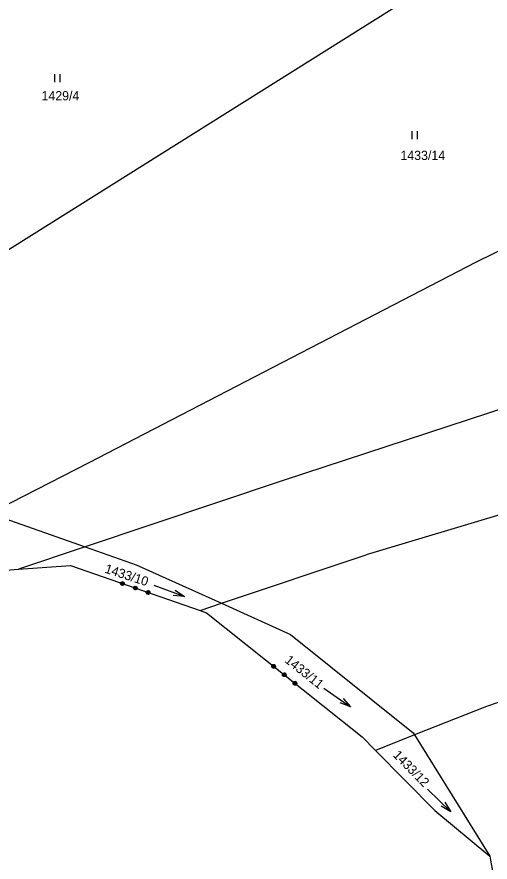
# Model space of a CAD drawing. Extents: x -779618 to -776429, y -1144546 to -1143350.
# Drawn here: x -779519 to -779432.1, y -1143946.2 to -1143790.9 of the extents above; entities that cross this region are included whole.
import ezdxf

# ---------------------------------------------------------------- set-up
doc = ezdxf.new("R2010")
doc.units = 0
for name, color, linetype in [('1', 7, 'Continuous'), ('11', 7, 'Continuous'), ('2', 7, 'Continuous'), ('3', 7, 'Continuous')]:
    doc.layers.add(name, color=color, linetype=linetype)

msp = doc.modelspace()

# ---------------------------------------------------------------- linework, layer by layer
at = {"layer": '1'}
for p, q in [((-779447.46, -1143787.76), (-779536.47, -1143843.65)), ((-779434.59, -1143835.93), (-779360.96, -1143799.38)), ((-779505.74, -1143872.79), (-779434.59, -1143835.93)), ((-779352.41, -1143837.45), (-779470.1, -1143876.09)), ((-779523.72, -1143881.94), (-779505.74, -1143872.79)), ((-779470.1, -1143876.09), (-779506.5, -1143888.29)), ((-779416.75, -1143878.32), (-779454.88, -1143889.78)), ((-779522.52, -1143882.67), (-779506.5, -1143888.29)), ((-779341.38, -1143885.72), (-779432.72, -1143917.63)), ((-779506.5, -1143888.29), (-779518.74, -1143892.39)), ((-779506.5, -1143888.29), (-779497.12, -1143891.58)), ((-779481.42, -1143898.66), (-779454.88, -1143889.78)), ((-779518.74, -1143892.39), (-779509.18, -1143891.72)), ((-779509.18, -1143891.72), (-779485.39, -1143899.99)), ((-779497.12, -1143891.58), (-779481.42, -1143898.66)), ((-779531.9, -1143893.31), (-779518.74, -1143892.39)), ((-779485.39, -1143899.99), (-779481.42, -1143898.66)), ((-779481.42, -1143898.66), (-779468.75, -1143904.38)), ((-779485.39, -1143899.99), (-779484.21, -1143900.4)), ((-779484.21, -1143900.4), (-779455.61, -1143923.19)), ((-779468.75, -1143904.38), (-779446.22, -1143922.44)), ((-779432.72, -1143917.63), (-779445.96, -1143922.85)), ((-779445.96, -1143922.85), (-779453.14, -1143925.69)), ((-779446.22, -1143922.44), (-779445.96, -1143922.85)), ((-779445.96, -1143922.85), (-779432.16, -1143945.16)), ((-779455.61, -1143923.19), (-779453.14, -1143925.69)), ((-779453.14, -1143925.69), (-779442.22, -1143936.74)), ((-779442.22, -1143936.74), (-779432.16, -1143945.16)), ((-779432.16, -1143945.16), (-779432.02, -1143945.88))]:
    msp.add_line(p, q, dxfattribs=at)
for points in [[(-779499.42, -1143894.78), (-779499.3, -1143895.02), (-779499.39, -1143895.27), (-779499.63, -1143895.39), (-779499.89, -1143895.3), (-779500, -1143895.06), (-779499.92, -1143894.8), (-779499.67, -1143894.69), (-779499.42, -1143894.78), (-779499.42, -1143894.82), (-779499.65, -1143894.74), (-779499.75, -1143894.79), (-779499.37, -1143894.92), (-779499.34, -1143895.01), (-779499.85, -1143894.84), (-779499.88, -1143894.91), (-779499.38, -1143895.09), (-779499.4, -1143895.16), (-779499.9, -1143894.99), (-779499.92, -1143895.07), (-779499.42, -1143895.24), (-779499.5, -1143895.3), (-779499.9, -1143895.16), (-779499.86, -1143895.26), (-779499.6, -1143895.35)], [(-779497.05, -1143895.6), (-779496.93, -1143895.84), (-779497.02, -1143896.1), (-779497.26, -1143896.21), (-779497.52, -1143896.12), (-779497.63, -1143895.88), (-779497.54, -1143895.63), (-779497.3, -1143895.51), (-779497.05, -1143895.6), (-779497.07, -1143895.63), (-779497.3, -1143895.55), (-779497.4, -1143895.6), (-779497.02, -1143895.73), (-779496.97, -1143895.84), (-779497.5, -1143895.65), (-779497.53, -1143895.73), (-779497, -1143895.91), (-779497.02, -1143895.99), (-779497.55, -1143895.8), (-779497.58, -1143895.88), (-779497.05, -1143896.06), (-779497.15, -1143896.11), (-779497.53, -1143895.98), (-779497.48, -1143896.08), (-779497.25, -1143896.16)], [(-779494.68, -1143896.42), (-779494.56, -1143896.66), (-779494.65, -1143896.92), (-779494.89, -1143897.04), (-779495.14, -1143896.95), (-779495.26, -1143896.71), (-779495.17, -1143896.45), (-779494.93, -1143896.33), (-779494.68, -1143896.42), (-779494.73, -1143896.45), (-779494.95, -1143896.37), (-779495.04, -1143896.42), (-779494.68, -1143896.55), (-779494.63, -1143896.65), (-779495.12, -1143896.48), (-779495.15, -1143896.56), (-779494.66, -1143896.73), (-779494.68, -1143896.8), (-779495.17, -1143896.63), (-779495.21, -1143896.7), (-779494.72, -1143896.87), (-779494.78, -1143896.94), (-779495.17, -1143896.8), (-779495.15, -1143896.89), (-779494.92, -1143896.97)], [(-779471.56, -1143910.07), (-779471.53, -1143910.33), (-779471.7, -1143910.55), (-779471.97, -1143910.58), (-779472.18, -1143910.41), (-779472.21, -1143910.14), (-779472.04, -1143909.93), (-779471.77, -1143909.9), (-779471.56, -1143910.07), (-779471.58, -1143910.1), (-779471.77, -1143909.96), (-779471.88, -1143909.97), (-779471.57, -1143910.22), (-779471.57, -1143910.32), (-779471.99, -1143909.98), (-779472.04, -1143910.04), (-779471.63, -1143910.37), (-779471.67, -1143910.44), (-779472.08, -1143910.11), (-779472.13, -1143910.17), (-779471.72, -1143910.5), (-779471.81, -1143910.54), (-779472.15, -1143910.27), (-779472.14, -1143910.37), (-779471.92, -1143910.55)], [(-779469.6, -1143911.63), (-779469.57, -1143911.9), (-779469.74, -1143912.11), (-779470.01, -1143912.14), (-779470.22, -1143911.97), (-779470.25, -1143911.7), (-779470.08, -1143911.49), (-779469.81, -1143911.46), (-779469.6, -1143911.63), (-779469.63, -1143911.66), (-779469.82, -1143911.51), (-779469.93, -1143911.52), (-779469.62, -1143911.77), (-779469.61, -1143911.88), (-779470.05, -1143911.53), (-779470.1, -1143911.6), (-779469.66, -1143911.94), (-779469.71, -1143912.01), (-779470.15, -1143911.66), (-779470.2, -1143911.72), (-779469.76, -1143912.07), (-779469.87, -1143912.08), (-779470.18, -1143911.83), (-779470.17, -1143911.95), (-779469.98, -1143912.09)], [(-779467.64, -1143913.2), (-779467.61, -1143913.46), (-779467.78, -1143913.68), (-779468.04, -1143913.71), (-779468.25, -1143913.54), (-779468.29, -1143913.27), (-779468.12, -1143913.06), (-779467.85, -1143913.03), (-779467.64, -1143913.2), (-779467.69, -1143913.2), (-779467.88, -1143913.05), (-779467.98, -1143913.08), (-779467.68, -1143913.32), (-779467.67, -1143913.43), (-779468.08, -1143913.1), (-779468.13, -1143913.17), (-779467.72, -1143913.49), (-779467.77, -1143913.55), (-779468.18, -1143913.23), (-779468.23, -1143913.29), (-779467.83, -1143913.61), (-779467.91, -1143913.65), (-779468.23, -1143913.39), (-779468.24, -1143913.49), (-779468.05, -1143913.63)]]:
    msp.add_lwpolyline(points, dxfattribs=at)
at = {"layer": '11'}
for points in [[(-779589.34, -1143784.27), (-779578.19, -1143796.25), (-779566.83, -1143810.58), (-779564.27, -1143814.83), (-779561.05, -1143820.16), (-779557.13, -1143835.59), (-779551.99, -1143853.39), (-779549.41, -1143860.12), (-779544.64, -1143865.48), (-779537.18, -1143873.87), (-779523.72, -1143881.94), (-779522.52, -1143882.67), (-779506.5, -1143888.29), (-779497.12, -1143891.58), (-779481.42, -1143898.66), (-779468.75, -1143904.38), (-779446.22, -1143922.44), (-779445.96, -1143922.85), (-779432.16, -1143945.16)], [(-779432.16, -1143945.16), (-779432.02, -1143945.88), (-779431.56, -1143948.18), (-779429.86, -1143956.73), (-779425.65, -1143968.92), (-779424.83, -1143971.28), (-779418.02, -1143990.97), (-779414.5, -1143996.7), (-779411.83, -1144001.03), (-779395.93, -1144012.11), (-779385.16, -1144029.84), (-779384.98, -1144030.81), (-779381.47, -1144050.15), (-779397.35, -1144082.06), (-779414.4, -1144116.33), (-779413.82, -1144118.91), (-779410.76, -1144132.47), (-779403.56, -1144136.6), (-779404.03, -1144142.84), (-779404.34, -1144150.72)]]:
    msp.add_lwpolyline(points, dxfattribs=at)
at = {"layer": '3'}
for p, q in [((-779512.11, -1143801.4), (-779512.11, -1143802.9)), ((-779511.11, -1143802.9), (-779511.11, -1143801.4)), ((-779446.46, -1143811.88), (-779446.46, -1143813.38)), ((-779445.46, -1143813.38), (-779445.46, -1143811.88)), ((-779493.87, -1143895.33), (-779488.25, -1143897.43)), ((-779462.62, -1143914.23), (-779457.74, -1143917.71)), ((-779443.61, -1143932.79), (-779439.31, -1143936.97))]:
    msp.add_line(p, q, dxfattribs=at)
for points in [[(-779489.95, -1143896.26), (-779488.25, -1143897.43), (-779490.3, -1143897.2)], [(-779459.08, -1143916.14), (-779457.74, -1143917.71), (-779459.66, -1143916.96)], [(-779440.39, -1143935.22), (-779439.31, -1143936.97), (-779441.09, -1143935.94)]]:
    msp.add_lwpolyline(points, dxfattribs=at)

# ---------------------------------------------------------------- texts
at = {"layer": '2'}
for s, p in [('1429/4', (-779514.52, -1143806.23)), ('1433/14', (-779448.57, -1143817.19))]:
    msp.add_text(s, height=1.7, dxfattribs=at).set_placement(p)
for s, rotation, p in [('1433/10', 341.9412, (-779503.03, -1143892.99)), ('1433/11', 321.4293, (-779469.95, -1143909.37)), ('1433/12', 314.3819, (-779450.05, -1143926.67))]:
    msp.add_text(s, height=1.7, rotation=rotation, dxfattribs=at).set_placement(p)

doc.saveas('drawing.dxf')
